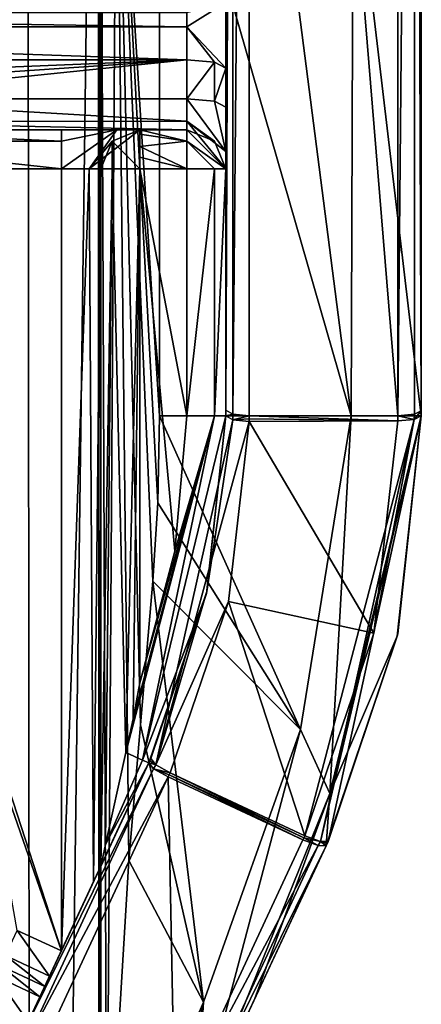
# Model space of a CAD drawing. Header units: millimetres. Extents: x -275 to 275, y -678 to 20.
# Tile 535 of 544: x 4 to 9, y -35 to -22. Entities that reach past the tile are written whole.
import ezdxf

# ---------------------------------------------------------------- set-up
doc = ezdxf.new("R2010")
doc.units = ezdxf.units.MM
doc.header["$LTSCALE"] = 65.185185
for name, color, linetype in [('249', 7, 'CONTINUOUS'), ('252', 7, 'CONTINUOUS'), ('311', 7, 'CONTINUOUS'), ('313', 7, 'CONTINUOUS'), ('314', 7, 'CONTINUOUS'), ('315', 7, 'CONTINUOUS'), ('327', 7, 'CONTINUOUS'), ('330', 7, 'CONTINUOUS'), ('393', 7, 'CONTINUOUS'), ('394', 7, 'CONTINUOUS'), ('397', 7, 'CONTINUOUS'), ('398', 7, 'CONTINUOUS'), ('399', 7, 'CONTINUOUS'), ('400', 7, 'CONTINUOUS'), ('401', 7, 'CONTINUOUS'), ('402', 7, 'CONTINUOUS'), ('403', 7, 'CONTINUOUS'), ('404', 7, 'CONTINUOUS'), ('405', 7, 'CONTINUOUS'), ('406', 7, 'CONTINUOUS'), ('407', 7, 'CONTINUOUS'), ('408', 7, 'CONTINUOUS'), ('411', 7, 'CONTINUOUS'), ('412', 7, 'CONTINUOUS'), ('413', 7, 'CONTINUOUS'), ('414', 7, 'CONTINUOUS'), ('455', 7, 'CONTINUOUS'), ('456', 7, 'CONTINUOUS'), ('458', 7, 'CONTINUOUS'), ('459', 7, 'CONTINUOUS'), ('460', 7, 'CONTINUOUS'), ('461', 7, 'CONTINUOUS'), ('462', 7, 'CONTINUOUS'), ('463', 7, 'CONTINUOUS'), ('464', 7, 'CONTINUOUS'), ('465', 7, 'CONTINUOUS'), ('466', 7, 'CONTINUOUS'), ('467', 7, 'CONTINUOUS'), ('472', 7, 'CONTINUOUS'), ('517', 7, 'CONTINUOUS'), ('518', 7, 'CONTINUOUS'), ('531', 7, 'CONTINUOUS'), ('532', 7, 'CONTINUOUS'), ('533', 7, 'CONTINUOUS'), ('534', 7, 'CONTINUOUS'), ('535', 7, 'CONTINUOUS'), ('541', 7, 'CONTINUOUS'), ('542', 7, 'CONTINUOUS'), ('543', 7, 'CONTINUOUS'), ('544', 7, 'CONTINUOUS'), ('546', 7, 'CONTINUOUS')]:
    doc.layers.add(name, color=color, linetype=linetype)

msp = doc.modelspace()

# ---------------------------------------------------------------- linework, layer by layer
at = {"layer": '249', "linetype": 'CONTINUOUS'}
for points in [[(5, -11.764, 16.85), (5, -74.7, 16.85), (5, -15.422, 13.581), (5, -11.764, 16.85)], [(5, -15.422, 13.581), (5, -74.7, 16.85), (5, -18.202, 9.539), (5, -15.422, 13.581)], [(5, -18.202, 9.539), (5, -74.7, 16.85), (5, -41.71, 9.539), (5, -18.202, 9.539)]]:
    msp.add_3dface(points, dxfattribs=at)
at = {"layer": '252', "linetype": 'CONTINUOUS'}
for points in [[(2, -74.7, 19.85), (4.121, -74.7, 18.971), (2, 0, 19.85), (2, -74.7, 19.85)], [(2, 0, 19.85), (4.121, -74.7, 18.971), (4.058, -6.355, 19.033), (2, 0, 19.85)], [(4.121, -74.7, 18.971), (4.963, -10.89, 17.318), (4.058, -6.355, 19.033), (4.121, -74.7, 18.971)], [(5, -74.7, 16.85), (4.963, -10.89, 17.318), (4.121, -74.7, 18.971), (5, -74.7, 16.85)], [(4.963, -10.89, 17.318), (5, -74.7, 16.85), (4.991, -11.341, 17.083), (4.963, -10.89, 17.318)], [(5, -74.7, 16.85), (5, -11.764, 16.85), (4.991, -11.341, 17.083), (5, -74.7, 16.85)]]:
    msp.add_3dface(points, dxfattribs=at)
at = {"layer": '311', "linetype": 'CONTINUOUS'}
for points in [[(9.1, -3.939, -21.189), (9.1, -8.679, -18.627), (9.1, -27.09, -16.194), (9.1, -3.939, -21.189)], [(9.1, -8.679, -18.627), (9.1, -17.736, -10.379), (9.1, -27.09, -16.194), (9.1, -8.679, -18.627)], [(9.1, -17.736, -10.379), (9.1, -20.49, 1.567), (9.1, -27.09, -16.194), (9.1, -17.736, -10.379)], [(9.1, -27.09, -16.194), (9.1, -20.49, 1.567), (9.1, -27.154, -16.18), (9.1, -27.09, -16.194)], [(9.1, -27.154, -16.18), (9.1, -20.49, 1.567), (9.1, -27.154, 1.567), (9.1, -27.154, -16.18)]]:
    msp.add_3dface(points, dxfattribs=at)
at = {"layer": '313', "linetype": 'CONTINUOUS'}
for points in [[(8.8, -4.003, -21.489), (9.014, -3.984, -21.402), (8.8, -27.154, -16.487), (8.8, -4.003, -21.489)], [(8.8, -27.154, -16.487), (9.014, -3.984, -21.402), (9.012, -27.135, -16.402), (8.8, -27.154, -16.487)], [(9.014, -3.984, -21.402), (9.1, -27.09, -16.194), (9.012, -27.135, -16.402), (9.014, -3.984, -21.402)], [(9.1, -3.939, -21.189), (9.1, -27.09, -16.194), (9.014, -3.984, -21.402), (9.1, -3.939, -21.189)]]:
    msp.add_3dface(points, dxfattribs=at)
at = {"layer": '314', "linetype": 'CONTINUOUS'}
for points in [[(6.9, -4.003, -21.489), (8.8, -4.003, -21.489), (8.8, -27.154, -16.487), (6.9, -4.003, -21.489)], [(6.9, -4.003, -21.489), (8.8, -27.154, -16.487), (6.9, -27.154, -16.487), (6.9, -4.003, -21.489)]]:
    msp.add_3dface(points, dxfattribs=at)
at = {"layer": '315', "linetype": 'CONTINUOUS'}
for points in [[(6.6, -3.939, -21.189), (6.695, -3.986, -21.41), (6.6, -27.084, -16.196), (6.6, -3.939, -21.189)], [(6.6, -27.084, -16.196), (6.695, -3.986, -21.41), (6.688, -27.134, -16.402), (6.6, -27.084, -16.196)], [(6.695, -3.986, -21.41), (6.9, -4.003, -21.489), (6.688, -27.134, -16.402), (6.695, -3.986, -21.41)], [(6.9, -4.003, -21.489), (6.9, -27.154, -16.487), (6.688, -27.134, -16.402), (6.9, -4.003, -21.489)]]:
    msp.add_3dface(points, dxfattribs=at)
at = {"layer": '327', "linetype": 'CONTINUOUS'}
for points in [[(-6.1, -22, -11.668), (6.1, -22, -11.668), (6.1, -22.186, -12.058), (-6.1, -22, -11.668)], [(-6.1, -22, -11.668), (6.1, -22.186, -12.058), (-6.1, -22.186, -12.058), (-6.1, -22, -11.668)], [(6.1, -22.606, -12.157), (-6.1, -22.606, -12.157), (-6.1, -22.186, -12.058), (6.1, -22.606, -12.157)], [(6.1, -22.186, -12.058), (6.1, -22.606, -12.157), (-6.1, -22.186, -12.058), (6.1, -22.186, -12.058)]]:
    msp.add_3dface(points, dxfattribs=at)
at = {"layer": '330', "linetype": 'CONTINUOUS'}
for points in [[(-6.1, -22.606, -12.157), (6.1, -22.606, -12.157), (-6.1, -23.105, -12.049), (-6.1, -22.606, -12.157)], [(-6.1, -23.105, -12.049), (6.1, -22.606, -12.157), (-1.25, -23.105, -12.049), (-6.1, -23.105, -12.049)], [(-1.25, -23.105, -12.049), (6.1, -22.606, -12.157), (1.25, -23.105, -12.049), (-1.25, -23.105, -12.049)], [(1.25, -23.105, -12.049), (6.1, -22.606, -12.157), (6.1, -23.105, -12.049), (1.25, -23.105, -12.049)]]:
    msp.add_3dface(points, dxfattribs=at)
at = {"layer": '393', "linetype": 'CONTINUOUS'}
for points in [[(5.361, -32.835, 8.457), (5.078, -37.51, 9.015), (6.313, -34.648, 6.249), (5.361, -32.835, 8.457)], [(5.078, -37.51, 9.015), (5.314, -38.868, 6.424), (6.313, -34.648, 6.249), (5.078, -37.51, 9.015)], [(5.314, -38.868, 6.424), (6.218, -36.216, 3.649), (6.313, -34.648, 6.249), (5.314, -38.868, 6.424)]]:
    msp.add_3dface(points, dxfattribs=at)
at = {"layer": '394', "linetype": 'CONTINUOUS'}
for points in [[(5, -18.202, 9.539), (5, -41.71, 9.539), (5.078, -37.51, 9.015), (5, -18.202, 9.539)], [(5, -18.202, 9.539), (5.078, -37.51, 9.015), (5.2, -18.457, 8.714), (5, -18.202, 9.539)], [(5.078, -37.51, 9.015), (5.361, -32.835, 8.457), (5.2, -18.457, 8.714), (5.078, -37.51, 9.015)], [(5.361, -32.835, 8.457), (5.51, -31.102, 8.284), (5.2, -18.457, 8.714), (5.361, -32.835, 8.457)], [(5.753, -27.154, 8.075), (5.753, -18.644, 8.075), (5.2, -18.457, 8.714), (5.753, -27.154, 8.075)], [(5.73, -28.265, 8.091), (5.753, -27.154, 8.075), (5.2, -18.457, 8.714), (5.73, -28.265, 8.091)], [(5.667, -29.267, 8.14), (5.73, -28.265, 8.091), (5.2, -18.457, 8.714), (5.667, -29.267, 8.14)], [(5.51, -31.102, 8.284), (5.667, -29.267, 8.14), (5.2, -18.457, 8.714), (5.51, -31.102, 8.284)]]:
    msp.add_3dface(points, dxfattribs=at)
at = {"layer": '397', "linetype": 'CONTINUOUS'}
for points in [[(5.753, -18.644, 8.075), (5.753, -27.154, 8.075), (8.202, -27.154, 5.249), (5.753, -18.644, 8.075)], [(7.184, -19.241, 6.762), (5.753, -18.644, 8.075), (8.202, -27.154, 5.249), (7.184, -19.241, 6.762)], [(8.23, -19.797, 5.195), (7.184, -19.241, 6.762), (8.202, -27.154, 5.249), (8.23, -19.797, 5.195)], [(9.1, -27.154, 1.567), (8.23, -19.797, 5.195), (8.202, -27.154, 5.249), (9.1, -27.154, 1.567)], [(9.1, -27.154, 1.567), (9.1, -20.49, 1.567), (8.23, -19.797, 5.195), (9.1, -27.154, 1.567)]]:
    msp.add_3dface(points, dxfattribs=at)
at = {"layer": '398', "linetype": 'CONTINUOUS'}
for points in [[(5.753, -27.154, 8.075), (5.73, -28.265, 8.091), (7.556, -31.162, 5.454), (5.753, -27.154, 8.075)], [(8.202, -27.154, 5.249), (5.753, -27.154, 8.075), (7.556, -31.162, 5.454), (8.202, -27.154, 5.249)], [(7.932, -31.982, 3.749), (8.202, -27.154, 5.249), (7.556, -31.162, 5.454), (7.932, -31.982, 3.749)], [(9.1, -27.154, 1.567), (8.202, -27.154, 5.249), (7.932, -31.982, 3.749), (9.1, -27.154, 1.567)], [(9.1, -27.154, 1.567), (7.932, -31.982, 3.749), (8.791, -29.971, 1.653), (9.1, -27.154, 1.567)], [(5.73, -28.265, 8.091), (5.667, -29.267, 8.14), (7.556, -31.162, 5.454), (5.73, -28.265, 8.091)], [(7.932, -31.982, 3.749), (7.882, -32.648, 1.924), (8.791, -29.971, 1.653), (7.932, -31.982, 3.749)]]:
    msp.add_3dface(points, dxfattribs=at)
at = {"layer": '399', "linetype": 'CONTINUOUS'}
for points in [[(9.1, -27.154, -16.18), (9.1, -27.154, 1.567), (8.791, -29.971, 1.653), (9.1, -27.154, -16.18)], [(9.1, -27.154, -16.18), (8.791, -29.971, 1.653), (8.798, -29.941, -15.578), (9.1, -27.154, -16.18)], [(8.791, -29.971, 1.653), (7.907, -32.594, -15.006), (8.798, -29.941, -15.578), (8.791, -29.971, 1.653)], [(8.791, -29.971, 1.653), (7.882, -32.648, 1.924), (7.907, -32.594, -15.006), (8.791, -29.971, 1.653)], [(7.907, -32.594, -15.006), (7.882, -32.648, 1.924), (7.895, -32.621, -15), (7.907, -32.594, -15.006)], [(7.895, -32.621, -15), (7.882, -32.648, 1.924), (7.882, -32.648, -14.995), (7.895, -32.621, -15)]]:
    msp.add_3dface(points, dxfattribs=at)
at = {"layer": '400', "linetype": 'CONTINUOUS'}
for points in [[(7.586, -32.573, -15.289), (7.598, -32.547, -15.295), (7.782, -32.647, -15.206), (7.586, -32.573, -15.289)], [(7.598, -32.547, -15.295), (7.61, -32.521, -15.3), (7.81, -32.594, -15.214), (7.598, -32.547, -15.295)], [(7.782, -32.647, -15.206), (7.598, -32.547, -15.295), (7.81, -32.594, -15.214), (7.782, -32.647, -15.206)], [(7.882, -32.648, -14.995), (7.782, -32.647, -15.206), (7.81, -32.594, -15.214), (7.882, -32.648, -14.995)], [(7.907, -32.594, -15.006), (7.895, -32.621, -15), (7.81, -32.594, -15.214), (7.907, -32.594, -15.006)], [(7.895, -32.621, -15), (7.882, -32.648, -14.995), (7.81, -32.594, -15.214), (7.895, -32.621, -15)]]:
    msp.add_3dface(points, dxfattribs=at)
at = {"layer": '401', "linetype": 'CONTINUOUS'}
for points in [[(5.946, -36.09, -14.529), (4.224, -35.287, -14.529), (5.864, -31.77, -15.289), (5.946, -36.09, -14.529)], [(5.876, -31.744, -15.295), (7.586, -32.573, -15.289), (5.864, -31.77, -15.289), (5.876, -31.744, -15.295)], [(7.586, -32.573, -15.289), (5.946, -36.09, -14.529), (5.864, -31.77, -15.289), (7.586, -32.573, -15.289)], [(5.888, -31.718, -15.3), (7.598, -32.547, -15.295), (5.876, -31.744, -15.295), (5.888, -31.718, -15.3)], [(7.598, -32.547, -15.295), (7.586, -32.573, -15.289), (5.876, -31.744, -15.295), (7.598, -32.547, -15.295)], [(7.61, -32.521, -15.3), (7.598, -32.547, -15.295), (5.888, -31.718, -15.3), (7.61, -32.521, -15.3)]]:
    msp.add_3dface(points, dxfattribs=at)
at = {"layer": '402', "linetype": 'CONTINUOUS'}
for points in [[(5.616, -31.591, -14.995), (5.676, -31.664, -15.2), (3.975, -35.111, -14.234), (5.616, -31.591, -14.995)], [(3.975, -35.111, -14.234), (5.676, -31.664, -15.2), (4.039, -35.183, -14.443), (3.975, -35.111, -14.234)], [(5.676, -31.664, -15.2), (5.864, -31.77, -15.289), (4.039, -35.183, -14.443), (5.676, -31.664, -15.2)], [(5.864, -31.77, -15.289), (4.224, -35.287, -14.529), (4.039, -35.183, -14.443), (5.864, -31.77, -15.289)]]:
    msp.add_3dface(points, dxfattribs=at)
at = {"layer": '403', "linetype": 'CONTINUOUS'}
for points in [[(5.703, -31.613, -15.214), (5.616, -31.591, -14.995), (5.629, -31.563, -15.001), (5.703, -31.613, -15.214)], [(5.642, -31.535, -15.007), (5.703, -31.613, -15.214), (5.629, -31.563, -15.001), (5.642, -31.535, -15.007)], [(5.676, -31.664, -15.2), (5.616, -31.591, -14.995), (5.703, -31.613, -15.214), (5.676, -31.664, -15.2)], [(5.888, -31.718, -15.3), (5.676, -31.664, -15.2), (5.703, -31.613, -15.214), (5.888, -31.718, -15.3)], [(5.888, -31.718, -15.3), (5.876, -31.744, -15.295), (5.676, -31.664, -15.2), (5.888, -31.718, -15.3)], [(5.876, -31.744, -15.295), (5.864, -31.77, -15.289), (5.676, -31.664, -15.2), (5.876, -31.744, -15.295)]]:
    msp.add_3dface(points, dxfattribs=at)
at = {"layer": '404', "linetype": 'CONTINUOUS'}
for points in [[(6.6, -27.154, 4.971), (6.357, -29.4, -15.577), (6.351, -29.426, 4.971), (6.6, -27.154, 4.971)], [(6.6, -27.154, -16.177), (6.357, -29.4, -15.577), (6.6, -27.154, 4.971), (6.6, -27.154, -16.177)], [(5.629, -31.563, -15.001), (5.616, -31.591, -14.995), (6.351, -29.426, 4.971), (5.629, -31.563, -15.001)], [(6.351, -29.426, 4.971), (5.616, -31.591, -14.995), (5.616, -31.591, 4.971), (6.351, -29.426, 4.971)], [(5.642, -31.535, -15.007), (5.629, -31.563, -15.001), (6.351, -29.426, 4.971), (5.642, -31.535, -15.007)], [(6.357, -29.4, -15.577), (5.642, -31.535, -15.007), (6.351, -29.426, 4.971), (6.357, -29.4, -15.577)]]:
    msp.add_3dface(points, dxfattribs=at)
at = {"layer": '405', "linetype": 'CONTINUOUS'}
for points in [[(6.357, -29.4, -15.577), (6.6, -27.154, -16.177), (6.691, -27.208, -16.386), (6.357, -29.4, -15.577)], [(5.703, -31.613, -15.214), (6.357, -29.4, -15.577), (6.691, -27.208, -16.386), (5.703, -31.613, -15.214)], [(6.899, -27.229, -16.468), (5.703, -31.613, -15.214), (6.691, -27.208, -16.386), (6.899, -27.229, -16.468)], [(6.636, -29.526, -15.871), (5.703, -31.613, -15.214), (6.899, -27.229, -16.468), (6.636, -29.526, -15.871)], [(5.703, -31.613, -15.214), (5.642, -31.535, -15.007), (6.357, -29.4, -15.577), (5.703, -31.613, -15.214)], [(5.888, -31.718, -15.3), (5.703, -31.613, -15.214), (6.636, -29.526, -15.871), (5.888, -31.718, -15.3)]]:
    msp.add_3dface(points, dxfattribs=at)
at = {"layer": '406', "linetype": 'CONTINUOUS'}
for points in [[(6.9, -27.154, -16.487), (8.8, -27.154, -16.487), (8.8, -27.219, -16.473), (6.9, -27.154, -16.487)], [(6.9, -27.154, -16.487), (8.8, -27.219, -16.473), (6.9, -27.192, -16.478), (6.9, -27.154, -16.487)], [(6.636, -29.526, -15.871), (6.899, -27.229, -16.468), (8.492, -29.933, -15.873), (6.636, -29.526, -15.871)], [(8.8, -27.219, -16.473), (6.899, -27.229, -16.468), (6.9, -27.192, -16.478), (8.8, -27.219, -16.473)], [(8.492, -29.933, -15.873), (6.899, -27.229, -16.468), (8.8, -27.219, -16.473), (8.492, -29.933, -15.873)], [(7.61, -32.521, -15.3), (5.888, -31.718, -15.3), (6.636, -29.526, -15.871), (7.61, -32.521, -15.3)], [(7.61, -32.521, -15.3), (6.636, -29.526, -15.871), (8.492, -29.933, -15.873), (7.61, -32.521, -15.3)]]:
    msp.add_3dface(points, dxfattribs=at)
at = {"layer": '407', "linetype": 'CONTINUOUS'}
for points in [[(6.6, -27.084, -16.196), (6.688, -27.134, -16.402), (6.6, -27.154, -16.177), (6.6, -27.084, -16.196)], [(6.6, -27.154, -16.177), (6.688, -27.134, -16.402), (6.691, -27.208, -16.386), (6.6, -27.154, -16.177)], [(6.688, -27.134, -16.402), (6.9, -27.154, -16.487), (6.691, -27.208, -16.386), (6.688, -27.134, -16.402)], [(6.691, -27.208, -16.386), (6.9, -27.154, -16.487), (6.9, -27.192, -16.478), (6.691, -27.208, -16.386)], [(6.899, -27.229, -16.468), (6.691, -27.208, -16.386), (6.9, -27.192, -16.478), (6.899, -27.229, -16.468)]]:
    msp.add_3dface(points, dxfattribs=at)
at = {"layer": '408', "linetype": 'CONTINUOUS'}
for points in [[(6.6, -3.939, -21.189), (6.6, -27.084, -16.196), (6.6, 1.905, -16.641), (6.6, -3.939, -21.189)], [(6.6, 1.905, -16.641), (6.6, -27.084, -16.196), (6.6, -7.273, -15.089), (6.6, 1.905, -16.641)], [(6.6, -27.084, -16.196), (6.6, -14.205, -8.876), (6.6, -7.273, -15.089), (6.6, -27.084, -16.196)], [(6.6, -14.205, -8.876), (6.6, -27.084, -16.196), (6.6, -27.154, -16.177), (6.6, -14.205, -8.876)], [(6.6, -14.205, -8.876), (6.6, -27.154, -16.177), (6.6, -21.872, -12.447), (6.6, -14.205, -8.876)], [(6.6, -21.872, -12.447), (6.6, -27.154, -16.177), (6.6, -22.711, -12.646), (6.6, -21.872, -12.447)], [(6.6, -22.711, -12.646), (6.6, -27.154, -16.177), (6.6, -23.211, -12.538), (6.6, -22.711, -12.646)], [(6.6, -23.211, -12.538), (6.6, -27.154, -16.177), (6.6, -23.778, -12.188), (6.6, -23.211, -12.538)], [(6.6, -23.778, -12.188), (6.6, -27.154, -16.177), (6.6, -24, -11.56), (6.6, -23.778, -12.188)], [(6.6, -27.154, -16.177), (6.6, -27.154, 4.971), (6.6, -24, -11.56), (6.6, -27.154, -16.177)], [(6.6, -24, -11.56), (6.6, -27.154, 4.971), (6.6, -24, 4.971), (6.6, -24, -11.56)]]:
    msp.add_3dface(points, dxfattribs=at)
at = {"layer": '411', "linetype": 'CONTINUOUS'}
for points in [[(6.1, -22.186, -12.058), (6.1, -22, -11.668), (6.6, -21.872, -12.447), (6.1, -22.186, -12.058)], [(6.1, -22.186, -12.058), (6.6, -21.872, -12.447), (6.6, -22.711, -12.646), (6.1, -22.186, -12.058)], [(6.1, -22.606, -12.157), (6.1, -22.186, -12.058), (6.454, -22.637, -12.3), (6.1, -22.606, -12.157)], [(6.1, -22.186, -12.058), (6.6, -22.711, -12.646), (6.454, -22.637, -12.3), (6.1, -22.186, -12.058)]]:
    msp.add_3dface(points, dxfattribs=at)
at = {"layer": '412', "linetype": 'CONTINUOUS'}
for points in [[(6.1, -23.105, -12.049), (6.1, -22.606, -12.157), (6.454, -22.637, -12.3), (6.1, -23.105, -12.049)], [(6.1, -23.105, -12.049), (6.454, -22.637, -12.3), (6.454, -23.136, -12.192), (6.1, -23.105, -12.049)], [(6.454, -22.637, -12.3), (6.6, -22.711, -12.646), (6.454, -23.136, -12.192), (6.454, -22.637, -12.3)], [(6.6, -22.711, -12.646), (6.6, -23.211, -12.538), (6.454, -23.136, -12.192), (6.6, -22.711, -12.646)]]:
    msp.add_3dface(points, dxfattribs=at)
at = {"layer": '413', "linetype": 'CONTINUOUS'}
for points in [[(6.6, -23.778, -12.188), (6.1, -23.105, -12.049), (6.454, -23.136, -12.192), (6.6, -23.778, -12.188)], [(6.1, -23.105, -12.049), (6.6, -23.778, -12.188), (6.1, -23.389, -11.874), (6.1, -23.105, -12.049)], [(6.6, -23.211, -12.538), (6.6, -23.778, -12.188), (6.454, -23.136, -12.192), (6.6, -23.211, -12.538)], [(6.6, -23.778, -12.188), (6.6, -24, -11.56), (6.1, -23.389, -11.874), (6.6, -23.778, -12.188)], [(6.1, -23.389, -11.874), (6.6, -24, -11.56), (6.454, -23.646, -11.56), (6.1, -23.389, -11.874)], [(6.1, -23.5, -11.56), (6.1, -23.389, -11.874), (6.454, -23.646, -11.56), (6.1, -23.5, -11.56)]]:
    msp.add_3dface(points, dxfattribs=at)
at = {"layer": '414', "linetype": 'CONTINUOUS'}
for points in [[(1.25, -23.105, -12.049), (6.1, -23.105, -12.049), (6.1, -23.389, -11.874), (1.25, -23.105, -12.049)], [(1.25, -23.105, -12.049), (6.1, -23.389, -11.874), (1.25, -23.392, -11.871), (1.25, -23.105, -12.049)], [(6.1, -23.389, -11.874), (6.1, -23.5, -11.56), (1.25, -23.392, -11.871), (6.1, -23.389, -11.874)], [(1.25, -23.392, -11.871), (6.1, -23.5, -11.56), (1.25, -23.5, -11.56), (1.25, -23.392, -11.871)]]:
    msp.add_3dface(points, dxfattribs=at)
at = {"layer": '455', "linetype": 'CONTINUOUS'}
for points in [[(3.721, -34.184, -10.15), (4.223, -34.579, -10.504), (3.66, -34.316, -10.504), (3.721, -34.184, -10.15)], [(4.285, -34.446, -10.15), (4.223, -34.579, -10.504), (3.721, -34.184, -10.15), (4.285, -34.446, -10.15)], [(3.66, -34.316, -10.504), (4.074, -34.9, -10.65), (3.51, -34.637, -10.65), (3.66, -34.316, -10.504)], [(4.223, -34.579, -10.504), (4.074, -34.9, -10.65), (3.66, -34.316, -10.504), (4.223, -34.579, -10.504)], [(4.011, -35.034, -10.627), (3.952, -35.16, -10.56), (3.51, -34.637, -10.65), (4.011, -35.034, -10.627)], [(4.074, -34.9, -10.65), (4.011, -35.034, -10.627), (3.51, -34.637, -10.65), (4.074, -34.9, -10.65)]]:
    msp.add_3dface(points, dxfattribs=at)
at = {"layer": '456', "linetype": 'CONTINUOUS'}
for points in [[(5.616, -31.591, -14.995), (3.975, -35.111, -14.234), (4.074, -34.9, -10.65), (5.616, -31.591, -14.995)], [(5.616, -31.591, -14.995), (4.074, -34.9, -10.65), (4.223, -34.579, -10.504), (5.616, -31.591, -14.995)], [(5.616, -31.591, -14.995), (4.223, -34.579, -10.504), (4.285, -34.446, -10.15), (5.616, -31.591, -14.995)], [(5.616, -31.591, -14.995), (4.285, -34.446, -10.15), (4.285, -34.446, -6.65), (5.616, -31.591, -14.995)], [(4.346, -34.315, -6.298), (5.616, -31.591, -14.995), (4.285, -34.446, -6.65), (4.346, -34.315, -6.298)], [(4.497, -33.992, -6.15), (5.616, -31.591, -14.995), (4.346, -34.315, -6.298), (4.497, -33.992, -6.15)], [(4.908, -33.11, -5.939), (5.616, -31.591, -14.995), (4.497, -33.992, -6.15), (4.908, -33.11, -5.939)], [(5, -32.913, -5.65), (5.616, -31.591, -14.995), (4.908, -33.11, -5.939), (5, -32.913, -5.65)], [(5.616, -31.591, 4.971), (5.616, -31.591, -14.995), (5, -32.913, 4.971), (5.616, -31.591, 4.971)], [(5, -32.913, 4.971), (5.616, -31.591, -14.995), (5, -32.913, -5.65), (5, -32.913, 4.971)]]:
    msp.add_3dface(points, dxfattribs=at)
at = {"layer": '458', "linetype": 'CONTINUOUS'}
for points in [[(5.323, -31.455, 5.439), (5.536, -31.554, 5.255), (5.063, -32.631, 5.214), (5.323, -31.455, 5.439)], [(5.536, -31.554, 5.255), (5.616, -31.591, 4.971), (5.063, -32.631, 5.214), (5.536, -31.554, 5.255)], [(5.616, -31.591, 4.971), (5, -32.913, 4.971), (5.063, -32.631, 5.214), (5.616, -31.591, 4.971)]]:
    msp.add_3dface(points, dxfattribs=at)
at = {"layer": '459', "linetype": 'CONTINUOUS'}
for points in [[(5.536, -31.554, 5.255), (5.323, -31.455, 5.439), (6.454, -27.154, 5.325), (5.536, -31.554, 5.255)], [(6.454, -27.154, 5.325), (5.323, -31.455, 5.439), (5.413, -31.028, 5.464), (6.454, -27.154, 5.325)], [(5.5, -30.566, 5.471), (6.454, -27.154, 5.325), (5.413, -31.028, 5.464), (5.5, -30.566, 5.471)], [(5.949, -28.886, 5.471), (6.454, -27.154, 5.325), (5.5, -30.566, 5.471), (5.949, -28.886, 5.471)], [(6.6, -27.154, 4.971), (6.351, -29.426, 4.971), (5.536, -31.554, 5.255), (6.6, -27.154, 4.971)], [(6.6, -27.154, 4.971), (5.536, -31.554, 5.255), (6.454, -27.154, 5.325), (6.6, -27.154, 4.971)], [(6.1, -27.154, 5.471), (6.454, -27.154, 5.325), (5.949, -28.886, 5.471), (6.1, -27.154, 5.471)], [(6.351, -29.426, 4.971), (5.616, -31.591, 4.971), (5.536, -31.554, 5.255), (6.351, -29.426, 4.971)]]:
    msp.add_3dface(points, dxfattribs=at)
at = {"layer": '460', "linetype": 'CONTINUOUS'}
for points in [[(6.454, -27.154, 5.325), (6.1, -27.154, 5.471), (6.454, -24, 5.325), (6.454, -27.154, 5.325)], [(6.1, -27.154, 5.471), (6.1, -24, 5.471), (6.454, -24, 5.325), (6.1, -27.154, 5.471)], [(6.6, -24, 4.971), (6.6, -27.154, 4.971), (6.454, -27.154, 5.325), (6.6, -24, 4.971)], [(6.6, -24, 4.971), (6.454, -27.154, 5.325), (6.454, -24, 5.325), (6.6, -24, 4.971)]]:
    msp.add_3dface(points, dxfattribs=at)
at = {"layer": '461', "linetype": 'CONTINUOUS'}
for points in [[(6.1, -27.154, 5.471), (5.949, -28.886, 5.471), (5.5, -24, 5.471), (6.1, -27.154, 5.471)], [(6.1, -24, 5.471), (6.1, -27.154, 5.471), (5.5, -24, 5.471), (6.1, -24, 5.471)], [(5.949, -28.886, 5.471), (5.5, -30.566, 5.471), (5.5, -24, 5.471), (5.949, -28.886, 5.471)]]:
    msp.add_3dface(points, dxfattribs=at)
at = {"layer": '462', "linetype": 'CONTINUOUS'}
for points in [[(5.063, -32.631, 5.214), (5, -32.913, 4.971), (5.146, -24, 5.325), (5.063, -32.631, 5.214)], [(5, -32.913, 4.971), (5, -24, 4.971), (5.146, -24, 5.325), (5, -32.913, 4.971)], [(5.323, -31.455, 5.439), (5.063, -32.631, 5.214), (5.146, -24, 5.325), (5.323, -31.455, 5.439)], [(5.5, -24, 5.471), (5.323, -31.455, 5.439), (5.146, -24, 5.325), (5.5, -24, 5.471)], [(5.413, -31.028, 5.464), (5.323, -31.455, 5.439), (5.5, -24, 5.471), (5.413, -31.028, 5.464)], [(5.5, -30.566, 5.471), (5.413, -31.028, 5.464), (5.5, -24, 5.471), (5.5, -30.566, 5.471)]]:
    msp.add_3dface(points, dxfattribs=at)
at = {"layer": '463', "linetype": 'CONTINUOUS'}
for points in [[(5, -32.913, 4.971), (5, -32.913, -5.65), (5, -24, 4.971), (5, -32.913, 4.971)], [(5, -24, 4.971), (5, -32.913, -5.65), (5, -24, -5.65), (5, -24, 4.971)]]:
    msp.add_3dface(points, dxfattribs=at)
at = {"layer": '464', "linetype": 'CONTINUOUS'}
for points in [[(4.908, -33.11, -5.939), (4.497, -33.992, -6.15), (4.854, -24, -6.004), (4.908, -33.11, -5.939)], [(4.854, -24, -6.004), (4.497, -33.992, -6.15), (4.5, -24, -6.15), (4.854, -24, -6.004)], [(5, -24, -5.65), (4.908, -33.11, -5.939), (4.854, -24, -6.004), (5, -24, -5.65)], [(5, -32.913, -5.65), (4.908, -33.11, -5.939), (5, -24, -5.65), (5, -32.913, -5.65)]]:
    msp.add_3dface(points, dxfattribs=at)
at = {"layer": '465', "linetype": 'CONTINUOUS'}
for points in [[(4.854, -24, -6.004), (4.5, -24, -6.15), (5.207, -23.5, -6.357), (4.854, -24, -6.004)], [(4.5, -24, -6.15), (4.5, -23.646, -6.296), (5.207, -23.5, -6.357), (4.5, -24, -6.15)], [(4.5, -23.646, -6.296), (4.5, -23.5, -6.65), (5.207, -23.5, -6.357), (4.5, -23.646, -6.296)], [(5.146, -23.646, -5.65), (4.854, -24, -6.004), (5.5, -23.5, -5.65), (5.146, -23.646, -5.65)], [(5.5, -23.5, -5.65), (4.854, -24, -6.004), (5.207, -23.5, -6.357), (5.5, -23.5, -5.65)], [(5, -24, -5.65), (4.854, -24, -6.004), (5.146, -23.646, -5.65), (5, -24, -5.65)]]:
    msp.add_3dface(points, dxfattribs=at)
at = {"layer": '466', "linetype": 'CONTINUOUS'}
for points in [[(1.25, -23.5, -11.56), (6.1, -23.5, -11.56), (5.207, -23.5, -6.357), (1.25, -23.5, -11.56)], [(4.5, -23.5, -6.65), (1.25, -23.5, -11.56), (5.207, -23.5, -6.357), (4.5, -23.5, -6.65)], [(1.25, -23.5, -11.56), (4.5, -23.5, -6.65), (1.25, -23.5, -6.65), (1.25, -23.5, -11.56)], [(6.1, -23.5, -11.56), (5.5, -23.5, -5.65), (5.207, -23.5, -6.357), (6.1, -23.5, -11.56)], [(5.5, -23.5, -5.65), (6.1, -23.5, -11.56), (6.1, -23.5, 4.971), (5.5, -23.5, -5.65)], [(5.5, -23.5, 4.971), (5.5, -23.5, -5.65), (6.1, -23.5, 4.971), (5.5, -23.5, 4.971)]]:
    msp.add_3dface(points, dxfattribs=at)
at = {"layer": '467', "linetype": 'CONTINUOUS'}
for points in [[(4.5, -23.5, -6.65), (4.5, -23.646, -6.296), (1.25, -23.5, -6.65), (4.5, -23.5, -6.65)], [(1.25, -23.5, -6.65), (4.5, -23.646, -6.296), (1.25, -23.646, -6.296), (1.25, -23.5, -6.65)], [(4.5, -23.646, -6.296), (4.5, -24, -6.15), (1.25, -23.646, -6.296), (4.5, -23.646, -6.296)], [(1.25, -23.646, -6.296), (4.5, -24, -6.15), (1.25, -24, -6.15), (1.25, -23.646, -6.296)]]:
    msp.add_3dface(points, dxfattribs=at)
at = {"layer": '472', "linetype": 'CONTINUOUS'}
for points in [[(4.5, -24, -6.15), (4.497, -33.992, -6.15), (1.25, -24, -6.15), (4.5, -24, -6.15)], [(1.25, -24, -6.15), (4.497, -33.992, -6.15), (3.442, -30.962, -6.15), (1.25, -24, -6.15)], [(3.442, -30.962, -6.15), (4.497, -33.992, -6.15), (3.933, -33.73, -6.15), (3.442, -30.962, -6.15)]]:
    msp.add_3dface(points, dxfattribs=at)
at = {"layer": '517', "linetype": 'CONTINUOUS'}
for points in [[(3.933, -33.73, -6.15), (4.346, -34.315, -6.298), (3.783, -34.051, -6.296), (3.933, -33.73, -6.15)], [(4.497, -33.992, -6.15), (4.346, -34.315, -6.298), (3.933, -33.73, -6.15), (4.497, -33.992, -6.15)], [(4.285, -34.446, -6.65), (3.721, -34.184, -6.65), (3.783, -34.051, -6.296), (4.285, -34.446, -6.65)], [(4.346, -34.315, -6.298), (4.285, -34.446, -6.65), (3.783, -34.051, -6.296), (4.346, -34.315, -6.298)]]:
    msp.add_3dface(points, dxfattribs=at)
at = {"layer": '518', "linetype": 'CONTINUOUS'}
for points in [[(4.285, -34.446, -10.15), (3.721, -34.184, -10.15), (3.721, -34.184, -6.65), (4.285, -34.446, -10.15)], [(4.285, -34.446, -6.65), (4.285, -34.446, -10.15), (3.721, -34.184, -6.65), (4.285, -34.446, -6.65)]]:
    msp.add_3dface(points, dxfattribs=at)
at = {"layer": '531', "linetype": 'CONTINUOUS'}
for points in [[(5.146, -23.646, -5.65), (5.5, -23.5, -5.65), (5.146, -23.646, 4.971), (5.146, -23.646, -5.65)], [(5.5, -23.5, -5.65), (5.5, -23.5, 4.971), (5.146, -23.646, 4.971), (5.5, -23.5, -5.65)], [(5, -24, 4.971), (5, -24, -5.65), (5.146, -23.646, -5.65), (5, -24, 4.971)], [(5, -24, 4.971), (5.146, -23.646, -5.65), (5.146, -23.646, 4.971), (5, -24, 4.971)]]:
    msp.add_3dface(points, dxfattribs=at)
at = {"layer": '532', "linetype": 'CONTINUOUS'}
for points in [[(5.5, -23.5, 4.971), (5.5, -24, 5.471), (5.146, -23.646, 4.971), (5.5, -23.5, 4.971)], [(5.5, -24, 5.471), (5.5, -23.5, 4.971), (5.5, -23.557, 5.203), (5.5, -24, 5.471)], [(5.146, -24, 5.325), (5, -24, 4.971), (5.146, -23.646, 4.971), (5.146, -24, 5.325)], [(5.5, -24, 5.471), (5.146, -24, 5.325), (5.146, -23.646, 4.971), (5.5, -24, 5.471)], [(5.5, -23.715, 5.382), (5.5, -24, 5.471), (5.5, -23.557, 5.203), (5.5, -23.715, 5.382)], [(5.5, -23.85, 5.449), (5.5, -24, 5.471), (5.5, -23.715, 5.382), (5.5, -23.85, 5.449)]]:
    msp.add_3dface(points, dxfattribs=at)
at = {"layer": '533', "linetype": 'CONTINUOUS'}
for points in [[(5.5, -23.5, 4.971), (6.1, -23.5, 4.971), (6.1, -23.646, 5.325), (5.5, -23.5, 4.971)], [(5.5, -23.557, 5.203), (5.5, -23.5, 4.971), (6.1, -23.646, 5.325), (5.5, -23.557, 5.203)], [(5.5, -23.715, 5.382), (5.5, -23.557, 5.203), (6.1, -23.646, 5.325), (5.5, -23.715, 5.382)], [(6.1, -24, 5.471), (5.5, -23.715, 5.382), (6.1, -23.646, 5.325), (6.1, -24, 5.471)], [(6.1, -24, 5.471), (5.5, -23.85, 5.449), (5.5, -23.715, 5.382), (6.1, -24, 5.471)], [(6.1, -24, 5.471), (5.5, -24, 5.471), (5.5, -23.85, 5.449), (6.1, -24, 5.471)]]:
    msp.add_3dface(points, dxfattribs=at)
at = {"layer": '534', "linetype": 'CONTINUOUS'}
for points in [[(6.1, -23.5, 4.971), (6.6, -24, 4.971), (6.1, -23.646, 5.325), (6.1, -23.5, 4.971)], [(6.6, -24, 4.971), (6.1, -23.5, 4.971), (6.454, -23.646, 4.971), (6.6, -24, 4.971)], [(6.6, -24, 4.971), (6.454, -24, 5.325), (6.1, -23.646, 5.325), (6.6, -24, 4.971)], [(6.454, -24, 5.325), (6.1, -24, 5.471), (6.1, -23.646, 5.325), (6.454, -24, 5.325)]]:
    msp.add_3dface(points, dxfattribs=at)
at = {"layer": '535', "linetype": 'CONTINUOUS'}
for points in [[(6.1, -23.5, -11.56), (6.454, -23.646, -11.56), (6.1, -23.5, 4.971), (6.1, -23.5, -11.56)], [(6.1, -23.5, 4.971), (6.454, -23.646, -11.56), (6.454, -23.646, 4.971), (6.1, -23.5, 4.971)], [(6.6, -24, -11.56), (6.6, -24, 4.971), (6.454, -23.646, 4.971), (6.6, -24, -11.56)], [(6.454, -23.646, -11.56), (6.6, -24, -11.56), (6.454, -23.646, 4.971), (6.454, -23.646, -11.56)]]:
    msp.add_3dface(points, dxfattribs=at)
at = {"layer": '541', "linetype": 'CONTINUOUS'}
for points in [[(9.1, -27.154, -16.18), (7.907, -32.594, -15.006), (7.81, -32.594, -15.214), (9.1, -27.154, -16.18)], [(9.1, -27.154, -16.18), (7.81, -32.594, -15.214), (9.009, -27.2, -16.391), (9.1, -27.154, -16.18)], [(7.907, -32.594, -15.006), (9.1, -27.154, -16.18), (8.798, -29.941, -15.578), (7.907, -32.594, -15.006)], [(7.81, -32.594, -15.214), (7.61, -32.521, -15.3), (9.009, -27.2, -16.391), (7.81, -32.594, -15.214)], [(7.61, -32.521, -15.3), (8.492, -29.933, -15.873), (9.009, -27.2, -16.391), (7.61, -32.521, -15.3)], [(8.492, -29.933, -15.873), (8.8, -27.219, -16.473), (9.009, -27.2, -16.391), (8.492, -29.933, -15.873)]]:
    msp.add_3dface(points, dxfattribs=at)
at = {"layer": '542', "linetype": 'CONTINUOUS'}
for points in [[(8.8, -27.154, -16.487), (9.012, -27.135, -16.402), (9.009, -27.2, -16.391), (8.8, -27.154, -16.487)], [(8.8, -27.219, -16.473), (8.8, -27.154, -16.487), (9.009, -27.2, -16.391), (8.8, -27.219, -16.473)], [(9.1, -27.09, -16.194), (9.1, -27.154, -16.18), (9.009, -27.2, -16.391), (9.1, -27.09, -16.194)], [(9.012, -27.135, -16.402), (9.1, -27.09, -16.194), (9.009, -27.2, -16.391), (9.012, -27.135, -16.402)]]:
    msp.add_3dface(points, dxfattribs=at)
at = {"layer": '543', "linetype": 'CONTINUOUS'}
for points in [[(5.946, -36.09, -14.529), (7.586, -32.573, -15.289), (7.782, -32.647, -15.206), (5.946, -36.09, -14.529)], [(5.946, -36.09, -14.529), (7.782, -32.647, -15.206), (6.145, -36.164, -14.443), (5.946, -36.09, -14.529)], [(7.782, -32.647, -15.206), (7.882, -32.648, -14.995), (6.145, -36.164, -14.443), (7.782, -32.647, -15.206)], [(6.145, -36.164, -14.443), (7.882, -32.648, -14.995), (6.242, -36.165, -14.235), (6.145, -36.164, -14.443)]]:
    msp.add_3dface(points, dxfattribs=at)
at = {"layer": '544', "linetype": 'CONTINUOUS'}
for points in [[(7.882, -32.648, 1.924), (6.218, -36.216, -14.224), (6.242, -36.165, -14.235), (7.882, -32.648, 1.924)], [(6.218, -36.216, -14.224), (7.882, -32.648, 1.924), (6.971, -34.602, 2.762), (6.218, -36.216, -14.224)], [(7.882, -32.648, -14.995), (7.882, -32.648, 1.924), (6.242, -36.165, -14.235), (7.882, -32.648, -14.995)], [(6.218, -36.216, 3.649), (6.218, -36.216, -14.224), (6.971, -34.602, 2.762), (6.218, -36.216, 3.649)]]:
    msp.add_3dface(points, dxfattribs=at)
at = {"layer": '546', "linetype": 'CONTINUOUS'}
for points in [[(6.313, -34.648, 6.249), (5.667, -29.267, 8.14), (5.51, -31.102, 8.284), (6.313, -34.648, 6.249)], [(5.667, -29.267, 8.14), (6.313, -34.648, 6.249), (7.556, -31.162, 5.454), (5.667, -29.267, 8.14)], [(5.361, -32.835, 8.457), (6.313, -34.648, 6.249), (5.51, -31.102, 8.284), (5.361, -32.835, 8.457)], [(6.313, -34.648, 6.249), (6.218, -36.216, 3.649), (7.556, -31.162, 5.454), (6.313, -34.648, 6.249)], [(6.218, -36.216, 3.649), (7.932, -31.982, 3.749), (7.556, -31.162, 5.454), (6.218, -36.216, 3.649)], [(7.932, -31.982, 3.749), (6.218, -36.216, 3.649), (6.971, -34.602, 2.762), (7.932, -31.982, 3.749)], [(7.882, -32.648, 1.924), (7.932, -31.982, 3.749), (6.971, -34.602, 2.762), (7.882, -32.648, 1.924)]]:
    msp.add_3dface(points, dxfattribs=at)

doc.saveas('drawing.dxf')
